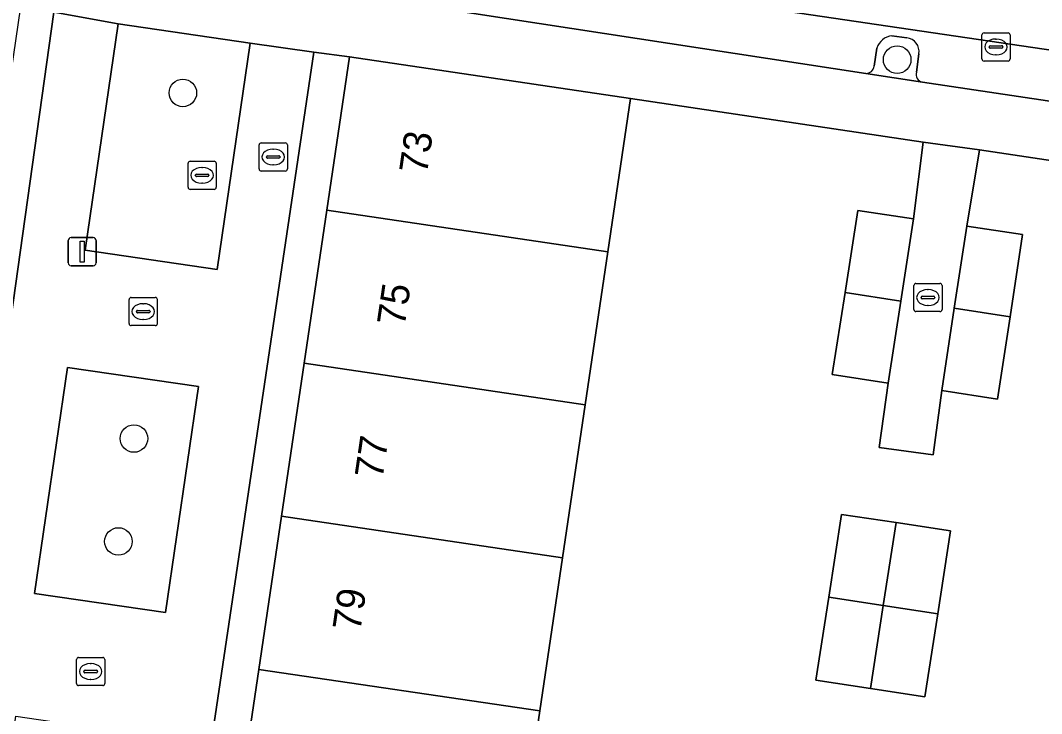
# Model space of a CAD drawing. Extents: x 164148 to 165261, y 382513 to 383432.
# Drawn here: x 164475.24 to 164511.46, y 383296.64 to 383321.24 of the extents above; entities that cross this region are included whole.
import ezdxf

# ---------------------------------------------------------------- set-up
doc = ezdxf.new("R2010")
doc.units = 0
for name, color, linetype in [('IMGEO_Boom', 7, 'Continuous'), ('IMGEO_Brandkraan', 7, 'Continuous'), ('IMGEO_Erf', 7, 'Continuous'), ('IMGEO_Groenvoorziening', 7, 'Continuous'), ('IMGEO_Kolk', 7, 'Continuous'), ('IMGEO_Lichtmast', 7, 'Continuous'), ('IMGEO_Muur', 7, 'Continuous'), ('IMGEO_Pand', 7, 'Continuous'), ('IMGEO_Pand_nummerreeks', 7, 'Continuous'), ('IMGEO_Parkeervlak_open', 7, 'Continuous'), ('IMGEO_Rijbaan_lokaal_open', 7, 'Continuous'), ('IMGEO_Rioolput', 7, 'Continuous'), ('IMGEO_Voetpad_open', 7, 'Continuous')]:
    doc.layers.add(name, color=color, linetype=linetype)

msp = doc.modelspace()

# ---------------------------------------------------------------- linework, layer by layer
at = {"layer": 'IMGEO_Boom'}
for centre in [(164506.335, 383319.842), (164481.001, 383318.662), (164479.265, 383306.398), (164478.715, 383302.745)]:
    msp.add_circle(centre, 0.489, dxfattribs=at)
at = {"layer": 'IMGEO_Brandkraan'}
for p, q in [((164483.706, 383315.964), (164483.706, 383316.816)), ((164483.781, 383316.89), (164484.633, 383316.89)), ((164484.194, 383316.67), (164484.219, 383316.67)), ((164484.707, 383316.816), (164484.707, 383315.964)), ((164483.965, 383316.384), (164483.965, 383316.396)), ((164484.403, 383316.347), (164484.005, 383316.347)), ((164484.008, 383316.433), (164484.406, 383316.433)), ((164484.449, 383316.396), (164484.449, 383316.384)), ((164484.217, 383316.11), (164484.192, 383316.11)), ((164484.633, 383315.89), (164483.781, 383315.89))]:
    msp.add_line(p, q, dxfattribs=at)
for points in [[(164483.706, 383315.964), (164483.706, 383316.816)], [(164483.781, 383316.89), (164484.633, 383316.89)], [(164484.707, 383316.816), (164484.707, 383315.964)], [(164484.633, 383315.89), (164483.781, 383315.89)]]:
    msp.add_lwpolyline(points, dxfattribs=at)
for centre, radius, start, end in [((164483.783, 383316.814), 0.0765, 91.552, 178.448), ((164483.783, 383316.814), 0.0765, 91.552, 178.448), ((164484.631, 383316.814), 0.0765, 1.552, 88.448), ((164484.631, 383316.814), 0.0765, 1.552, 88.448), ((164484.005, 383316.393), 0.0403, 85.8775, 175.7526), ((164484.002, 383316.383), 0.0366, 178.938, 274.7102), ((164484.406, 383316.39), 0.043, 264.8664, 352.4533), ((164484.41, 383316.395), 0.0386, 1.7309, 96.639), ((164483.783, 383315.966), 0.0765, 181.552, 268.448), ((164483.783, 383315.966), 0.0765, 181.552, 268.448), ((164484.631, 383315.966), 0.0765, 271.552, 358.448), ((164484.631, 383315.966), 0.0765, 271.552, 358.448)]:
    msp.add_arc(centre, radius, start, end, dxfattribs=at)
for centre, major_axis, ratio, start_param, end_param in [((164484.193, 383316.39), (-0.387, 0.002), 0.722429, 4.712389, 7.853982), ((164484.218, 383316.39), (-0.39, 0.002), 0.717154, 1.570796, 4.712389)]:
    msp.add_ellipse(centre, major_axis=major_axis, ratio=ratio, start_param=start_param, end_param=end_param, dxfattribs=at)
at = {"layer": 'IMGEO_Erf'}
for points in [[(164471.832, 383288.847), (164476.423, 383321.531), (164475.228, 383321.646), (164474.424, 383316.216), (164473.619, 383310.784), (164472.815, 383305.352), (164472.01, 383299.92), (164471.206, 383294.489), (164470.402, 383289.058)], [(164485.646, 383320.108), (164480.794, 383287.477), (164482.088, 383287.337), (164482.892, 383292.774), (164483.695, 383298.206), (164484.499, 383303.638), (164485.302, 383309.07), (164486.105, 383314.502), (164486.909, 383319.939)], [(164508.227, 383303.124), (164507.772, 383300.176), (164507.317, 383297.229), (164505.386, 383297.528), (164503.456, 383297.827), (164503.909, 383300.767), (164504.362, 383303.707), (164506.294, 383303.416)]]:
    msp.add_lwpolyline(points, close=True, dxfattribs=at)
msp.add_lwpolyline([(164519.593, 383315.096), (164509.254, 383316.642), (164508.804, 383313.939), (164510.781, 383313.639), (164510.339, 383310.72), (164509.896, 383307.801), (164507.919, 383308.101), (164507.609, 383305.822), (164505.702, 383306.081), (164506.012, 383308.36), (164504.035, 383308.665), (164504.485, 383311.581), (164504.935, 383314.496), (164506.912, 383314.191), (164507.252, 383316.914), (164496.878, 383318.464), (164496.074, 383313.028), (164495.271, 383307.596), (164494.468, 383302.164), (164493.664, 383296.732), (164492.861, 383291.3)], dxfattribs=at)
at = {"layer": 'IMGEO_Groenvoorziening'}
for points in [[(164482.221, 383312.401), (164483.388, 383320.434), (164478.707, 383321.114), (164477.54, 383313.081)], [(164480.385, 383300.223), (164481.554, 383308.24), (164476.904, 383308.918), (164475.735, 383300.901)]]:
    msp.add_lwpolyline(points, close=True, dxfattribs=at)
for points in [[(164506.68, 383320.615), (164506.149, 383320.691)], [(164505.615, 383320.253), (164505.516, 383319.616)], [(164507.017, 383319.404), (164507.108, 383320.055)], [(164505.221, 383319.354), (164507.236, 383319.044)]]:
    msp.add_lwpolyline(points, dxfattribs=at)
for centre, radius, start, end in [((164506.216, 383320.065), 0.63, 96.1197, 162.5992), ((164506.62, 383320.126), 0.493, 351.7174, 83.0629), ((164505.228, 383319.644), 0.29, 268.6819, 354.537), ((164507.293, 383319.325), 0.287, 164.13, 258.4971)]:
    msp.add_arc(centre, radius, start, end, dxfattribs=at)
at = {"layer": 'IMGEO_Kolk'}
for p, q in [((164509.34, 383319.868), (164509.34, 383320.72)), ((164509.415, 383320.794), (164510.267, 383320.794)), ((164510.341, 383320.72), (164510.341, 383319.868)), ((164509.599, 383320.288), (164509.599, 383320.3)), ((164509.642, 383320.337), (164510.04, 383320.337)), ((164509.828, 383320.574), (164509.853, 383320.574)), ((164510.083, 383320.3), (164510.083, 383320.288)), ((164510.037, 383320.251), (164509.639, 383320.251)), ((164509.851, 383320.014), (164509.826, 383320.014)), ((164510.267, 383319.794), (164509.415, 383319.794)), ((164506.926, 383310.976), (164506.926, 383311.828)), ((164507.001, 383311.902), (164507.853, 383311.902)), ((164507.414, 383311.682), (164507.439, 383311.682)), ((164507.927, 383311.828), (164507.927, 383310.976)), ((164479.094, 383310.478), (164479.094, 383311.33)), ((164479.169, 383311.404), (164480.021, 383311.404)), ((164480.095, 383311.33), (164480.095, 383310.478)), ((164507.185, 383311.396), (164507.185, 383311.408)), ((164507.623, 383311.359), (164507.225, 383311.359)), ((164507.228, 383311.445), (164507.626, 383311.445)), ((164507.669, 383311.408), (164507.669, 383311.396)), ((164479.353, 383310.898), (164479.353, 383310.91)), ((164479.791, 383310.861), (164479.393, 383310.861)), ((164479.396, 383310.947), (164479.794, 383310.947)), ((164479.582, 383311.184), (164479.607, 383311.184)), ((164479.837, 383310.91), (164479.837, 383310.898)), ((164507.853, 383310.902), (164507.001, 383310.902)), ((164507.437, 383311.122), (164507.412, 383311.122)), ((164479.605, 383310.624), (164479.58, 383310.624)), ((164480.021, 383310.404), (164479.169, 383310.404)), ((164477.23, 383297.704), (164477.23, 383298.556)), ((164477.305, 383298.63), (164478.157, 383298.63)), ((164478.231, 383298.556), (164478.231, 383297.704)), ((164477.532, 383298.173), (164477.93, 383298.173)), ((164477.718, 383298.41), (164477.743, 383298.41)), ((164477.489, 383298.124), (164477.489, 383298.136)), ((164477.927, 383298.087), (164477.529, 383298.087)), ((164477.741, 383297.85), (164477.716, 383297.85)), ((164477.973, 383298.136), (164477.973, 383298.124)), ((164478.157, 383297.63), (164477.305, 383297.63))]:
    msp.add_line(p, q, dxfattribs=at)
for points in [[(164509.34, 383319.868), (164509.34, 383320.72)], [(164509.415, 383320.794), (164510.267, 383320.794)], [(164510.341, 383320.72), (164510.341, 383319.868)], [(164510.267, 383319.794), (164509.415, 383319.794)], [(164506.926, 383310.976), (164506.926, 383311.828)], [(164507.001, 383311.902), (164507.853, 383311.902)], [(164507.927, 383311.828), (164507.927, 383310.976)], [(164479.094, 383310.478), (164479.094, 383311.33)], [(164479.169, 383311.404), (164480.021, 383311.404)], [(164480.095, 383311.33), (164480.095, 383310.478)], [(164507.853, 383310.902), (164507.001, 383310.902)], [(164480.021, 383310.404), (164479.169, 383310.404)], [(164477.23, 383297.704), (164477.23, 383298.556)], [(164477.305, 383298.63), (164478.157, 383298.63)], [(164478.231, 383298.556), (164478.231, 383297.704)], [(164478.157, 383297.63), (164477.305, 383297.63)]]:
    msp.add_lwpolyline(points, dxfattribs=at)
for centre, radius, start, end in [((164509.417, 383320.718), 0.0765, 91.552, 178.448), ((164509.417, 383320.718), 0.0765, 91.552, 178.448), ((164510.265, 383320.718), 0.0765, 1.552, 88.448), ((164510.265, 383320.718), 0.0765, 1.552, 88.448), ((164509.639, 383320.297), 0.0403, 85.8775, 175.7526), ((164509.636, 383320.287), 0.0366, 178.938, 274.7102), ((164510.04, 383320.294), 0.043, 264.8664, 352.4533), ((164510.044, 383320.299), 0.0386, 1.7309, 96.639), ((164509.417, 383319.87), 0.0765, 181.552, 268.448), ((164509.417, 383319.87), 0.0765, 181.552, 268.448), ((164510.265, 383319.87), 0.0765, 271.552, 358.448), ((164510.265, 383319.87), 0.0765, 271.552, 358.448), ((164507.003, 383311.826), 0.0765, 91.552, 178.448), ((164507.003, 383311.826), 0.0765, 91.552, 178.448), ((164507.851, 383311.826), 0.0765, 1.552, 88.448), ((164507.851, 383311.826), 0.0765, 1.552, 88.448), ((164479.171, 383311.328), 0.0765, 91.552, 178.448), ((164479.171, 383311.328), 0.0765, 91.552, 178.448), ((164480.019, 383311.328), 0.0765, 1.552, 88.448), ((164480.019, 383311.328), 0.0765, 1.552, 88.448), ((164507.225, 383311.405), 0.0403, 85.8775, 175.7526), ((164507.222, 383311.395), 0.0366, 178.938, 274.7102), ((164507.626, 383311.402), 0.043, 264.8664, 352.4533), ((164507.63, 383311.407), 0.0386, 1.7309, 96.639), ((164479.393, 383310.907), 0.0403, 85.8775, 175.7526), ((164479.39, 383310.897), 0.0366, 178.938, 274.7102), ((164479.794, 383310.904), 0.043, 264.8664, 352.4533), ((164479.798, 383310.909), 0.0386, 1.7309, 96.639), ((164507.003, 383310.978), 0.0765, 181.552, 268.448), ((164507.003, 383310.978), 0.0765, 181.552, 268.448), ((164507.851, 383310.978), 0.0765, 271.552, 358.448), ((164507.851, 383310.978), 0.0765, 271.552, 358.448), ((164479.171, 383310.48), 0.0765, 181.552, 268.448), ((164479.171, 383310.48), 0.0765, 181.552, 268.448), ((164480.019, 383310.48), 0.0765, 271.552, 358.448), ((164480.019, 383310.48), 0.0765, 271.552, 358.448), ((164477.307, 383298.554), 0.0765, 91.552, 178.448), ((164477.307, 383298.554), 0.0765, 91.552, 178.448), ((164478.155, 383298.554), 0.0765, 1.552, 88.448), ((164478.155, 383298.554), 0.0765, 1.552, 88.448), ((164477.529, 383298.133), 0.0403, 85.8775, 175.7526), ((164477.934, 383298.135), 0.0386, 1.7309, 96.639), ((164477.526, 383298.123), 0.0366, 178.938, 274.7102), ((164477.93, 383298.13), 0.043, 264.8664, 352.4533), ((164477.307, 383297.706), 0.0765, 181.552, 268.448), ((164477.307, 383297.706), 0.0765, 181.552, 268.448), ((164478.155, 383297.706), 0.0765, 271.552, 358.448), ((164478.155, 383297.706), 0.0765, 271.552, 358.448)]:
    msp.add_arc(centre, radius, start, end, dxfattribs=at)
for centre, major_axis, ratio, start_param, end_param in [((164509.827, 383320.294), (-0.387, 0.002), 0.722429, 4.712389, 7.853982), ((164509.852, 383320.294), (-0.39, 0.002), 0.717154, 1.570796, 4.712389), ((164507.413, 383311.402), (-0.387, 0.002), 0.722429, 4.712389, 7.853982), ((164507.438, 383311.402), (-0.39, 0.002), 0.717154, 1.570796, 4.712389), ((164479.581, 383310.904), (-0.387, 0.002), 0.722429, 4.712389, 7.853982), ((164479.606, 383310.904), (-0.39, 0.002), 0.717154, 1.570796, 4.712389), ((164477.717, 383298.13), (-0.387, 0.002), 0.722429, 4.712389, 7.853982), ((164477.742, 383298.13), (-0.39, 0.002), 0.717154, 1.570796, 4.712389)]:
    msp.add_ellipse(centre, major_axis=major_axis, ratio=ratio, start_param=start_param, end_param=end_param, dxfattribs=at)
at = {"layer": 'IMGEO_Lichtmast'}
for p, q in [((164476.935, 383312.628), (164476.935, 383313.428)), ((164476.935, 383313.428), (164476.935, 383312.628)), ((164477.035, 383313.528), (164477.825, 383313.528)), ((164477.825, 383313.528), (164477.035, 383313.528)), ((164477.925, 383313.428), (164477.925, 383312.628)), ((164477.925, 383312.628), (164477.925, 383313.428)), ((164477.825, 383312.528), (164477.035, 383312.528)), ((164477.035, 383312.528), (164477.825, 383312.528))]:
    msp.add_line(p, q, dxfattribs=at)
msp.add_lwpolyline([(164477.355, 383313.403), (164477.505, 383313.403), (164477.505, 383312.653), (164477.355, 383312.653), (164477.355, 383313.403)], dxfattribs=at)
for centre, start, end in [((164477.035, 383313.428), 90, 180), ((164477.035, 383313.428), 90, 180), ((164477.825, 383313.428), 0, 90), ((164477.825, 383313.428), 360, 90), ((164477.035, 383312.628), 180, 270), ((164477.035, 383312.628), 180, 270), ((164477.825, 383312.628), 270, 0), ((164477.825, 383312.628), 270, 0)]:
    msp.add_arc(centre, 0.1, start, end, dxfattribs=at)
at = {"layer": 'IMGEO_Muur'}
for points in [[(164507.252, 383316.914), (164496.878, 383318.464)], [(164519.593, 383315.096), (164509.254, 383316.642)]]:
    msp.add_lwpolyline(points, dxfattribs=at)
at = {"layer": 'IMGEO_Pand'}
for points in [[(164486.105, 383314.502), (164496.074, 383313.028), (164496.878, 383318.464), (164486.909, 383319.939)], [(164486.105, 383314.502), (164485.302, 383309.07), (164495.271, 383307.596), (164496.074, 383313.028)], [(164504.485, 383311.581), (164506.462, 383311.276), (164506.912, 383314.191), (164504.935, 383314.496)], [(164510.339, 383310.72), (164510.781, 383313.639), (164508.804, 383313.939), (164508.362, 383311.02)], [(164504.485, 383311.581), (164504.035, 383308.665), (164506.012, 383308.36), (164506.462, 383311.276)], [(164510.339, 383310.72), (164508.362, 383311.02), (164507.919, 383308.101), (164509.896, 383307.801)], [(164485.302, 383309.07), (164484.499, 383303.638), (164494.468, 383302.164), (164495.271, 383307.596)], [(164493.664, 383296.732), (164494.468, 383302.164), (164484.499, 383303.638), (164483.695, 383298.206)], [(164505.84, 383300.472), (164506.294, 383303.416), (164504.362, 383303.707), (164503.909, 383300.767)], [(164507.772, 383300.176), (164508.227, 383303.124), (164506.294, 383303.416), (164505.84, 383300.472)], [(164503.909, 383300.767), (164503.456, 383297.827), (164505.386, 383297.528), (164505.84, 383300.472)], [(164505.84, 383300.472), (164505.386, 383297.528), (164507.317, 383297.229), (164507.772, 383300.176)], [(164493.664, 383296.732), (164483.695, 383298.206), (164482.892, 383292.774), (164492.861, 383291.3)]]:
    msp.add_lwpolyline(points, close=True, dxfattribs=at)
at = {"layer": 'IMGEO_Parkeervlak_open'}
for points in [[(164528.18, 383317.762), (164487.442, 383323.771)], [(164487.848, 383322.025), (164505.221, 383319.354)], [(164506.149, 383320.691), (164506.68, 383320.615)], [(164505.516, 383319.616), (164505.615, 383320.253)], [(164507.108, 383320.055), (164507.017, 383319.404)], [(164507.236, 383319.044), (164525.05, 383316.388)]]:
    msp.add_lwpolyline(points, dxfattribs=at)
for centre, radius, start, end in [((164506.216, 383320.065), 0.63, 96.1197, 162.5992), ((164506.62, 383320.126), 0.493, 351.7174, 83.0629), ((164505.228, 383319.644), 0.29, 268.6819, 354.537), ((164507.293, 383319.325), 0.287, 164.13, 258.4971)]:
    msp.add_arc(centre, radius, start, end, dxfattribs=at)
at = {"layer": 'IMGEO_Rijbaan_lokaal_open'}
msp.add_lwpolyline([(164533.171, 383321.933), (164532.485, 383322.038), (164487.193, 383328.756), (164486.49, 383323.913), (164487.442, 383323.771), (164528.18, 383317.762), (164529.189, 383317.556)], dxfattribs=at)
at = {"layer": 'IMGEO_Rioolput'}
for p, q in [((164481.184, 383315.313), (164481.184, 383316.165)), ((164481.259, 383316.239), (164482.111, 383316.239)), ((164481.672, 383316.019), (164481.697, 383316.019)), ((164482.185, 383316.165), (164482.185, 383315.313)), ((164481.443, 383315.733), (164481.443, 383315.745)), ((164481.881, 383315.696), (164481.483, 383315.696)), ((164481.486, 383315.782), (164481.884, 383315.782)), ((164481.927, 383315.745), (164481.927, 383315.733)), ((164482.111, 383315.239), (164481.259, 383315.239)), ((164481.695, 383315.459), (164481.67, 383315.459))]:
    msp.add_line(p, q, dxfattribs=at)
for points in [[(164481.184, 383315.313), (164481.184, 383316.165)], [(164481.259, 383316.239), (164482.111, 383316.239)], [(164482.185, 383316.165), (164482.185, 383315.313)], [(164482.111, 383315.239), (164481.259, 383315.239)]]:
    msp.add_lwpolyline(points, dxfattribs=at)
for centre, radius, start, end in [((164481.261, 383316.163), 0.0765, 91.552, 178.448), ((164481.261, 383316.163), 0.0765, 91.552, 178.448), ((164482.109, 383316.163), 0.0765, 1.552, 88.448), ((164482.109, 383316.163), 0.0765, 1.552, 88.448), ((164481.483, 383315.742), 0.0403, 85.8775, 175.7526), ((164481.48, 383315.732), 0.0366, 178.938, 274.7102), ((164481.884, 383315.739), 0.043, 264.8664, 352.4533), ((164481.888, 383315.744), 0.0386, 1.7309, 96.639), ((164481.261, 383315.315), 0.0765, 181.552, 268.448), ((164481.261, 383315.315), 0.0765, 181.552, 268.448), ((164482.109, 383315.315), 0.0765, 271.552, 358.448), ((164482.109, 383315.315), 0.0765, 271.552, 358.448)]:
    msp.add_arc(centre, radius, start, end, dxfattribs=at)
for centre, major_axis, ratio, start_param, end_param in [((164481.671, 383315.739), (-0.387, 0.002), 0.722429, 4.712389, 7.853982), ((164481.696, 383315.739), (-0.39, 0.002), 0.717154, 1.570796, 4.712389)]:
    msp.add_ellipse(centre, major_axis=major_axis, ratio=ratio, start_param=start_param, end_param=end_param, dxfattribs=at)
at = {"layer": 'IMGEO_Voetpad_open'}
for points in [[(164525.05, 383316.388), (164507.236, 383319.044), (164505.221, 383319.354), (164487.848, 383322.025)], [(164475.228, 383321.646), (164476.423, 383321.531), (164478.707, 383321.114), (164483.388, 383320.434), (164485.646, 383320.108), (164486.909, 383319.939), (164496.878, 383318.464), (164507.252, 383316.914), (164509.254, 383316.642), (164519.593, 383315.096), (164529.547, 383313.628), (164530.834, 383313.407), (164532.986, 383314.821)]]:
    msp.add_lwpolyline(points, dxfattribs=at)
for points in [[(164485.646, 383320.108), (164483.388, 383320.434), (164482.221, 383312.401), (164477.54, 383313.081), (164478.707, 383321.114), (164476.423, 383321.531), (164471.832, 383288.847), (164473.903, 383288.541), (164475.081, 383296.543), (164479.745, 383295.856), (164478.567, 383287.854), (164480.794, 383287.477)], [(164508.804, 383313.939), (164509.254, 383316.642), (164507.252, 383316.914), (164506.912, 383314.191), (164506.462, 383311.276), (164506.012, 383308.36), (164505.702, 383306.081), (164507.609, 383305.822), (164507.919, 383308.101), (164508.362, 383311.02)], [(164475.735, 383300.901), (164476.904, 383308.918), (164481.554, 383308.24), (164480.385, 383300.223)]]:
    msp.add_lwpolyline(points, close=True, dxfattribs=at)

# ---------------------------------------------------------------- texts
at = {"layer": 'IMGEO_Pand_nummerreeks'}
for s, p in [('73', (164489.655, 383315.755)), ('75', (164488.868, 383310.354)), ('77', (164488.08, 383304.94)), ('79', (164487.293, 383299.532))]:
    msp.add_text(s, height=1, rotation=81.721, dxfattribs=at).set_placement(p)

doc.saveas('drawing.dxf')
